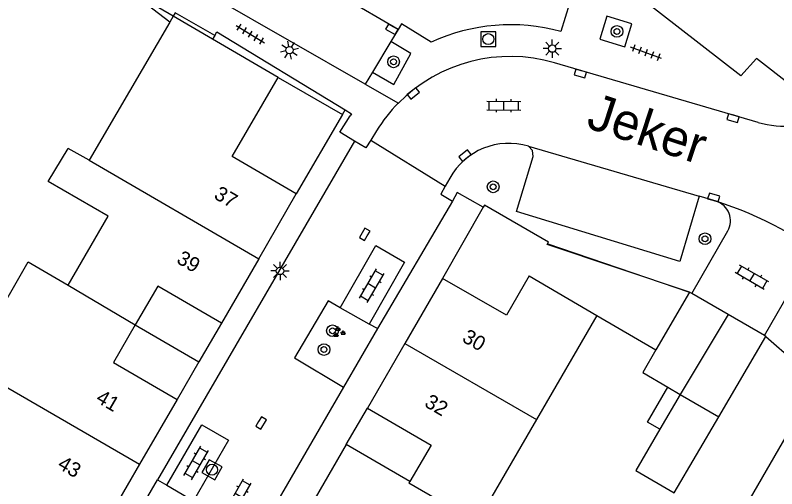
# Model space of a CAD drawing. Extents: x 131000 to 133013, y 393000 to 396501.
# Drawn here: x 131138.7 to 131190.6, y 395237.7 to 395269.9 of the extents above; entities that cross this region are included whole.
import ezdxf

# ---------------------------------------------------------------- set-up
doc = ezdxf.new("R2010")
doc.units = 0
for name, color, linetype in [('gg-afsc-erfafscheiding', 7, 'Continuous'), ('gg-afsc-muur', 7, 'Continuous'), ('gg-anno-huisnummerreeks BGT', 7, 'Continuous'), ('gg-anno-openbare ruimte label', 7, 'Continuous'), ('gg-bbg-bijgebouw', 7, 'Continuous'), ('gg-bbg-gedigitaliseerde bebouwing', 7, 'Continuous'), ('gg-bbg-hoofdgebouw', 7, 'Continuous'), ('gg-bbg-luifel en loopbrug', 7, 'Continuous'), ('gg-bbg-tussenscheiding', 7, 'Continuous'), ('gg-knt-verharding', 7, 'Continuous'), ('gg-knt-verharding nz', 7, 'Continuous'), ('gt-grn-groengrens', 7, 'Continuous'), ('gt-grn-vlakafsluiter', 7, 'Continuous'), ('gt-grn-weggrens', 7, 'Continuous'), ('gt-symb-boom', 7, 'Continuous'), ('gt-symb-groenvak', 7, 'Continuous'), ('gt-symb-klinker verharding', 7, 'Continuous'), ('gt-symb-kolk', 7, 'Continuous'), ('gt-symb-lichtmast', 7, 'Continuous'), ('gt-symb-rioolschacht', 7, 'Continuous'), ('gt-symb-tegel verharding', 7, 'Continuous')]:
    doc.layers.add(name, color=color, linetype=linetype)

# ---------------------------------------------------------------- blocks, each defined once
blk = doc.blocks.new('gt0-KL1')
at = {"layer": 'gt-symb-klinker verharding'}
for p, q in [((-1.15, 0.3), (1.15, 0.3)), ((-1, -0.3), (-1, 0.3)), ((-0.5, 0.3), (-0.5, 0.45)), ((0, -0.3), (0, 0.3)), ((0.5, 0.3), (0.5, 0.45)), ((1, -0.3), (1, 0.3)), ((-1.15, -0.3), (1.15, -0.3)), ((-0.5, -0.45), (-0.5, -0.3)), ((0.5, -0.45), (0.5, -0.3))]:
    blk.add_line(p, q, dxfattribs=at)
blk = doc.blocks.new('gt0-KOLK')
at = {"layer": 'gt-symb-kolk'}
blk.add_lwpolyline([(0, 0), (0.375, 0), (0.375, 0.4), (-0.375, 0.4), (-0.375, 0), (0, 0)], dxfattribs=at)
blk = doc.blocks.new('gt0-BOOM')
at = {"layer": 'gt-symb-boom'}
for radius in [0.4, 0.2]:
    blk.add_circle((0, 0), radius, dxfattribs=at)
blk = doc.blocks.new('gt0-RS')
at = {"layer": 'gt-symb-rioolschacht'}
blk.add_lwpolyline([(-0.5, -0.5), (0.5, -0.5), (0.5, 0.5), (-0.5, 0.5)], close=True, dxfattribs=at)
blk.add_circle((0, 0), 0.375, dxfattribs=at)
blk = doc.blocks.new('gt0-LMAST')
at = {"layer": 'gt-symb-lichtmast'}
for p, q in [((-0.005, 0.246), (-0.005, 0.621)), ((-0.182, 0.173), (-0.447, 0.438)), ((0.172, 0.173), (0.437, 0.438)), ((-0.255, -0.004), (-0.63, -0.004)), ((-0.182, -0.181), (-0.447, -0.446)), ((-0.005, -0.254), (-0.005, -0.629)), ((0.437, -0.446), (0.172, -0.181)), ((0.245, -0.004), (0.62, -0.004))]:
    blk.add_line(p, q, dxfattribs=at)
blk.add_circle((-0.005, -0.004), 0.25, dxfattribs=at)
blk = doc.blocks.new('gt0-TEG1')
at = {"layer": 'gt-symb-tegel verharding'}
for p, q in [((-1.125, 0), (1.125, 0)), ((-0.9, -0.25), (-0.9, 0.25)), ((-0.45, -0.25), (-0.45, 0.25)), ((0, -0.25), (0, 0.25)), ((0.45, -0.25), (0.45, 0.25)), ((0.9, -0.25), (0.9, 0.25))]:
    blk.add_line(p, q, dxfattribs=at)
blk = doc.blocks.new('gt0-GRVAK')
at = {"layer": 'gt-symb-groenvak'}
for p, q in [((-0.11, 0.189), (-0.228, 0.24)), ((-0.182, 0.153), (0.088, 0.153)), ((-0.091, 0.211), (-0.156, 0.322)), ((-0.047, 0.214), (-0.047, 0.393)), ((-0.004, 0.211), (0.061, 0.322)), ((0.015, 0.189), (0.133, 0.24)), ((0.262, -0.052), (0.197, 0.059)), ((0.305, -0.049), (0.305, 0.13)), ((0.349, -0.052), (0.414, 0.059)), ((-0.245, -0.228), (-0.363, -0.177)), ((-0.318, -0.264), (-0.047, -0.264)), ((-0.226, -0.206), (-0.291, -0.095)), ((-0.183, -0.203), (-0.183, -0.024)), ((-0.139, -0.206), (-0.074, -0.095)), ((-0.12, -0.228), (-0.002, -0.177)), ((0.243, -0.074), (0.125, -0.023)), ((0.17, -0.11), (0.441, -0.11)), ((0.368, -0.074), (0.486, -0.023))]:
    blk.add_line(p, q, dxfattribs=at)

msp = doc.modelspace()

# ---------------------------------------------------------------- linework, layer by layer
at = {"layer": 'gg-afsc-erfafscheiding'}
for p, q in [((131149.476, 395269.866), (131148.486, 395270.437)), ((131174.917, 395254.375), (131184.633, 395251.058))]:
    msp.add_line(p, q, dxfattribs=at)
msp.add_lwpolyline([(131149.24, 395269.463), (131146.453, 395271.61), (131142.187, 395275.8), (131138.714, 395271.662), (131135.182, 395267.658), (131133.745, 395265.871)], dxfattribs=at)
at = {"layer": 'gg-afsc-muur'}
msp.add_line((131189.833, 395248.046), (131194.042, 395244.32), dxfattribs=at)
at = {"layer": 'gg-bbg-bijgebouw'}
for p, q in [((131184.633, 395251.058), (131182.343, 395247.137)), ((131184.778, 395250.974), (131184.633, 395251.058)), ((131187.27, 395249.531), (131184.778, 395250.974)), ((131189.742, 395248.099), (131187.27, 395249.531)), ((131186.621, 395242.564), (131189.833, 395248.046)), ((131189.833, 395248.046), (131189.742, 395248.099)), ((131183.154, 395244.589), (131184.003, 395244.093)), ((131184.003, 395244.093), (131186.621, 395242.564))]:
    msp.add_line(p, q, dxfattribs=at)
msp.add_lwpolyline([(131182.343, 395247.137), (131181.44, 395245.59), (131183.154, 395244.589)], dxfattribs=at)
at = {"layer": 'gg-bbg-gedigitaliseerde bebouwing'}
msp.add_line((131142.31, 395251.53), (131145.04, 395256.23), dxfattribs=at)
for points in [[(131145.04, 395256.23), (131140.949, 395258.6), (131142.327, 395260.854)], [(131137.78, 395247.87), (131136.87, 395248.396), (131139.599, 395253.118), (131142.31, 395251.53)]]:
    msp.add_lwpolyline(points, dxfattribs=at)
at = {"layer": 'gg-bbg-hoofdgebouw'}
for p, q in [((131149.476, 395269.866), (131149.24, 395269.463)), ((131152.159, 395268.302), (131149.476, 395269.866)), ((131149.24, 395269.463), (131143.743, 395260.057)), ((131156.624, 395265.699), (131152.159, 395268.302)), ((131143.743, 395260.057), (131142.327, 395260.854)), ((131155.297, 395253.339), (131157.855, 395257.756)), ((131155.297, 395253.339), (131152.761, 395248.959)), ((131167.81, 395251.983), (131165.251, 395247.567)), ((131173.715, 395252.166), (131178.328, 395249.482)), ((131178.328, 395249.482), (131174.208, 395242.389)), ((131165.251, 395247.567), (131162.701, 395243.168)), ((131149.74, 395243.747), (131147.187, 395239.345)), ((131174.208, 395242.389), (131170.141, 395235.387)), ((131187.445, 395234.746), (131191.554, 395241.814)), ((131161.255, 395240.69), (131158.643, 395236.187)), ((131165.587, 395238.162), (131161.255, 395240.69)), ((131147.187, 395239.345), (131144.621, 395234.92))]:
    msp.add_line(p, q, dxfattribs=at)
for points in [[(131191.562, 395265.143), (131189.194, 395266.994), (131188.126, 395265.797), (131178.506, 395273.293), (131176.461, 395270.738)], [(131157.855, 395257.756), (131153.496, 395260.298), (131156.624, 395265.699)], [(131173.715, 395252.166), (131172.159, 395249.501), (131167.81, 395251.983)], [(131152.761, 395248.959), (131148.418, 395251.476), (131146.893, 395248.845)], [(131146.893, 395248.845), (131145.397, 395246.264), (131149.74, 395243.747)], [(131162.701, 395243.168), (131167.033, 395240.64), (131165.587, 395238.162)]]:
    msp.add_lwpolyline(points, dxfattribs=at)
at = {"layer": 'gg-bbg-luifel en loopbrug'}
for p, q in [((131156.624, 395265.699), (131160.991, 395263.17)), ((131160.991, 395263.17), (131157.855, 395257.756)), ((131170.586, 395256.847), (131167.81, 395251.983)), ((131178.328, 395249.482), (131182.343, 395247.137)), ((131152.761, 395248.959), (131151.224, 395246.308)), ((131146.893, 395248.845), (131151.224, 395246.308)), ((131151.224, 395246.308), (131149.74, 395243.747)), ((131184.003, 395244.093), (131182.614, 395241.722)), ((131161.255, 395240.69), (131162.701, 395243.168))]:
    msp.add_line(p, q, dxfattribs=at)
for points in [[(131184.633, 395251.058), (131174.926, 395254.31), (131175.024, 395254.479), (131170.668, 395256.991), (131170.586, 395256.847)], [(131182.614, 395241.722), (131181.771, 395242.213), (131183.154, 395244.589)], [(131182.614, 395241.722), (131180.97, 395238.916), (131183.586, 395237.383), (131186.621, 395242.564)]]:
    msp.add_lwpolyline(points, dxfattribs=at)
at = {"layer": 'gg-bbg-tussenscheiding'}
for p, q in [((131143.743, 395260.057), (131155.297, 395253.339)), ((131142.31, 395251.53), (131146.893, 395248.845)), ((131187.27, 395249.531), (131184.003, 395244.093)), ((131165.251, 395247.567), (131174.208, 395242.389)), ((131136.45, 395245.56), (131147.187, 395239.345))]:
    msp.add_line(p, q, dxfattribs=at)
msp.add_lwpolyline([(131165.587, 395238.162), (131165.521, 395238.077), (131170.141, 395235.387)], dxfattribs=at)
at = {"layer": 'gg-knt-verharding'}
for p, q in [((131162.552, 395265.237), (131151.014, 395271.851)), ((131176.461, 395270.738), (131175.862, 395268.819)), ((131164.788, 395268.955), (131164.295, 395268.136)), ((131164.295, 395268.136), (131163.047, 395266.059)), ((131189.299, 395262.631), (131175.426, 395266.69)), ((131163.047, 395266.059), (131162.552, 395265.237)), ((131163.321, 395262.062), (131162.92, 395261.422)), ((131161.819, 395261.36), (131148.406, 395238.273)), ((131162.92, 395261.422), (131167.999, 395258.292)), ((131168.302, 395258.836), (131167.999, 395258.292)), ((131168.484, 395257.267), (131163.374, 395248.577)), ((131186.449, 395257.252), (131185.277, 395257.598)), ((131184.778, 395250.974), (131187.242, 395255.238)), ((131189.742, 395248.099), (131192.014, 395252.09)), ((131162.815, 395248.892), (131160.847, 395250)), ((131163.374, 395248.577), (131162.815, 395248.892)), ((131161.064, 395244.58), (131146.57, 395219.617)), ((131148.406, 395238.273), (131149.036, 395237.905)), ((131149.036, 395237.905), (131150.856, 395236.847))]:
    msp.add_line(p, q, dxfattribs=at)
for points in [[(131152.299, 395268.543), (131149.6, 395270.085), (131149.476, 395269.866)], [(131180.71, 395269.347), (131178.996, 395269.865), (131178.527, 395268.291), (131180.233, 395267.783), (131180.71, 395269.347)], [(131167.043, 395268.097), (131165.024, 395269.348), (131164.788, 395268.955)], [(131152.299, 395268.543), (131152.448, 395268.803), (131161.174, 395263.488)], [(131163.047, 395266.059), (131164.494, 395265.213), (131165.659, 395267.316), (131164.295, 395268.136)], [(131161.174, 395263.488), (131161.609, 395263.223), (131161.52, 395263.076)], [(131161.819, 395261.36), (131160.82, 395261.954), (131161.52, 395263.076)], [(131162.92, 395261.422), (131162.597, 395260.897), (131161.819, 395261.36)], [(131172.847, 395256.554), (131173.974, 395260.309), (131173.947, 395260.718), (131173.659, 395261.01)], [(131167.999, 395258.292), (131167.694, 395257.743), (131168.484, 395257.267)], [(131185.277, 395257.598), (131183.968, 395253.157), (131172.847, 395256.554)], [(131160.847, 395250), (131160.014, 395250.47), (131157.727, 395246.595), (131161.064, 395244.58)]]:
    msp.add_lwpolyline(points, dxfattribs=at)
for centre, radius, start, end in [((131172.438, 395256.418), 12.865, 74.5663, 114.7943), ((131172.418, 395256.413), 10.708, 73.6857, 135.3315), ((131172.406, 395256.42), 10.695, 135.3126, 148.1605), ((131191.072, 395268.692), 6.315, 253.6939, 298.7222), ((131172.333, 395256.59), 4.614, 73.3005, 150.8765), ((131179.227, 395234.269), 24.091, 49.7727, 72.5566), ((131186.025, 395255.922), 1.396, 330.6729, 72.3106)]:
    msp.add_arc(centre, radius, start, end, dxfattribs=at)
at = {"layer": 'gg-knt-verharding nz'}
for p, q in [((131164.788, 395268.955), (131153.036, 395275.856)), ((131173.659, 395261.01), (131185.277, 395257.598))]:
    msp.add_line(p, q, dxfattribs=at)
for points in [[(131160.847, 395250), (131163.277, 395254.245), (131165.232, 395253.114), (131162.815, 395248.892)], [(131149.036, 395237.905), (131151.422, 395242.018), (131153.248, 395240.97), (131150.856, 395236.847)]]:
    msp.add_lwpolyline(points, dxfattribs=at)
at = {"layer": 'gt-grn-groengrens'}
for p, q in [((131152.299, 395268.543), (131152.159, 395268.302)), ((131160.991, 395263.17), (131161.174, 395263.488)), ((131146.27, 395234.601), (131148.406, 395238.273))]:
    msp.add_line(p, q, dxfattribs=at)
at = {"layer": 'gt-grn-vlakafsluiter'}
msp.add_line((131163.374, 395248.577), (131161.064, 395244.58), dxfattribs=at)
msp.add_lwpolyline([(131170.586, 395256.847), (131168.819, 395257.855), (131168.484, 395257.267)], dxfattribs=at)
at = {"layer": 'gt-grn-weggrens'}
msp.add_line((131162.552, 395265.237), (131164.803, 395263.941), dxfattribs=at)

# ---------------------------------------------------------------- block references
at = {"layer": 'gt-symb-boom'}
for p in [(131179.688, 395268.826), (131164.478, 395266.758), (131171.261, 395258.24), (131185.685, 395254.701), (131160.32, 395248.432), (131159.738, 395247.15)]:
    msp.add_blockref('gt0-BOOM', p, dxfattribs=at)
at = {"layer": 'gt-symb-groenvak'}
msp.add_blockref('gt0-GRVAK', (131160.75, 395248.321), dxfattribs=at)
at = {"layer": 'gt-symb-klinker verharding'}
for p, rotation in [((131171.987, 395263.771), -0.45835645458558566), ((131188.874, 395252.077), 149.9209741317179), ((131162.994, 395251.496), 59.92097413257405), ((131151.04, 395239.426), 59.92097412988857), ((131153.943, 395237.196), 59.92097413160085)]:
    msp.add_blockref('gt0-KL1', p, dxfattribs=dict(at, rotation=rotation))
at = {"layer": 'gt-symb-kolk'}
for p, rotation in [((131164.457, 395269.144), 149.74356283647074), ((131177.258, 395266.154), 163.7948146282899), ((131165.707, 395264.758), -141.53705293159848), ((131187.652, 395263.113), 163.43253308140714), ((131169.465, 395260.206), 38.382457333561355), ((131186.222, 395257.32), -16.984732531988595), ((131162.685, 395254.899), 59.665194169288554), ((131155.286, 395242.249), -120.46264004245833)]:
    msp.add_blockref('gt0-KOLK', p, dxfattribs=dict(at, rotation=rotation))
at = {"layer": 'gt-symb-lichtmast', "rotation": -33.08630739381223}
msp.add_blockref('gt0-LMAST', (131157.403, 395267.555), dxfattribs=at)
at = {"layer": 'gt-symb-lichtmast'}
for p in [(131175.288, 395267.659), (131156.75, 395252.511)]:
    msp.add_blockref('gt0-LMAST', p, dxfattribs=at)
at = {"layer": 'gt-symb-rioolschacht'}
msp.add_blockref('gt0-RS', (131170.93, 395268.304), dxfattribs=at)
at = {"layer": 'gt-symb-rioolschacht', "rotation": 60.1271789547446}
msp.add_blockref('gt0-RS', (131152.116, 395238.966), dxfattribs=at)
at = {"layer": 'gt-symb-tegel verharding'}
for p, rotation in [((131154.726, 395268.643), -31.671318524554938), ((131181.669, 395267.372), 159.517703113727)]:
    msp.add_blockref('gt0-TEG1', p, dxfattribs=dict(at, rotation=rotation))

# ---------------------------------------------------------------- texts
at = {"layer": 'gg-anno-huisnummerreeks BGT'}
for s, p in [('37', (131152.18, 395257.49)), ('39', (131149.635, 395253.095)), ('30', (131169.077, 395247.742)), ('41', (131144.143, 395243.62)), ('32', (131166.512, 395243.317)), ('43', (131141.53, 395239.114))]:
    msp.add_text(s, height=1, rotation=329.9, dxfattribs=at).set_placement(p)
at = {"layer": 'gg-anno-openbare ruimte label'}
msp.add_text('Jeker', height=2.5, rotation=341.8, dxfattribs=at).set_placement((131177.512, 395262.3))

doc.saveas('drawing.dxf')
